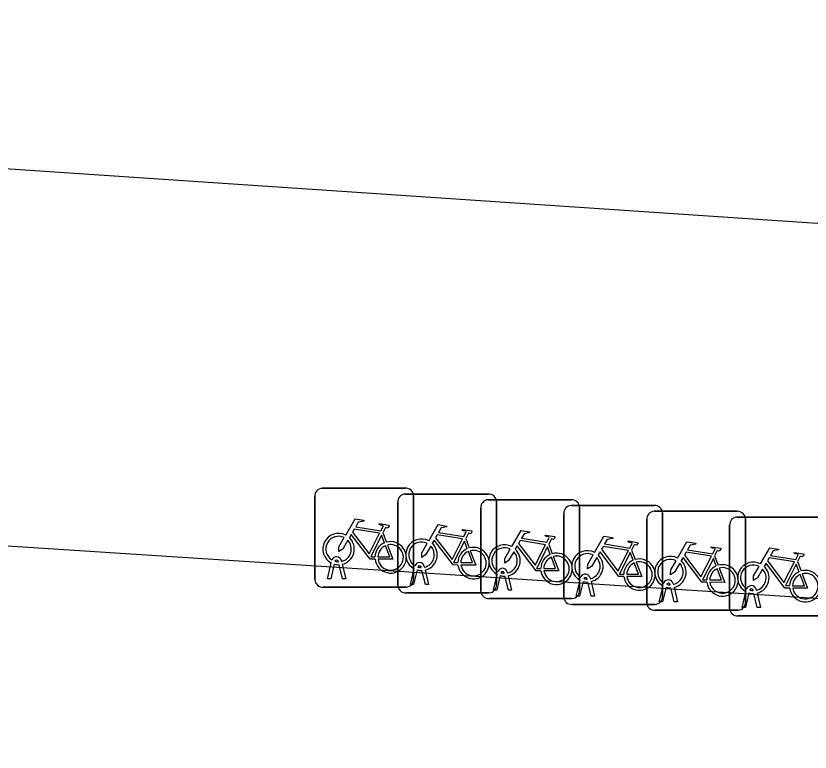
# Model space of a CAD drawing. Extents: x 161848 to 162726, y 385382 to 386521.
# Drawn here: x 162069.81 to 162077.85, y 385625.61 to 385633.06 of the extents above; entities that cross this region are included whole.
import ezdxf

# ---------------------------------------------------------------- set-up
doc = ezdxf.new("R2010")
doc.units = 0
for name, color, linetype in [('IMGEO_Fietsenrek', 7, 'Continuous'), ('IMGEO_Pand', 7, 'Continuous'), ('IMGEO_Rijbaan_lokaal_open', 7, 'Continuous')]:
    doc.layers.add(name, color=color, linetype=linetype)

msp = doc.modelspace()

# ---------------------------------------------------------------- linework, layer by layer
at = {"layer": 'IMGEO_Fietsenrek'}
for p, q in [((162072.9099, 385628.2795), (162073.7508, 385628.2795)), ((162073.7508, 385628.2795), (162072.9099, 385628.2795)), ((162072.8355, 385627.3549), (162072.8355, 385628.1958)), ((162072.8355, 385628.1958), (162072.8355, 385627.3549)), ((162073.7489, 385628.2215), (162074.5898, 385628.2215)), ((162074.5898, 385628.2215), (162073.7489, 385628.2215)), ((162073.8345, 385628.2051), (162073.8345, 385627.3642)), ((162073.8345, 385627.3642), (162073.8345, 385628.2051)), ((162073.6745, 385627.2969), (162073.6745, 385628.1378)), ((162073.6745, 385628.1378), (162073.6745, 385627.2969)), ((162074.5889, 385628.1635), (162075.4298, 385628.1635)), ((162075.4298, 385628.1635), (162074.5889, 385628.1635)), ((162074.6735, 385628.1471), (162074.6735, 385627.3062)), ((162074.6735, 385627.3062), (162074.6735, 385628.1471)), ((162075.4279, 385628.1045), (162076.2688, 385628.1045)), ((162076.2688, 385628.1045), (162075.4279, 385628.1045)), ((162075.5135, 385628.0891), (162075.5135, 385627.2482)), ((162075.5135, 385627.2482), (162075.5135, 385628.0891)), ((162074.5145, 385627.2389), (162074.5145, 385628.0798)), ((162074.5145, 385628.0798), (162074.5145, 385627.2389)), ((162075.3535, 385627.1799), (162075.3535, 385628.0208)), ((162075.3535, 385628.0208), (162075.3535, 385627.1799)), ((162076.2679, 385628.0465), (162077.1088, 385628.0465)), ((162077.1088, 385628.0465), (162076.2679, 385628.0465)), ((162076.3525, 385628.0301), (162076.3525, 385627.1892)), ((162076.3525, 385627.1892), (162076.3525, 385628.0301)), ((162076.1935, 385627.1219), (162076.1935, 385627.9628)), ((162076.1935, 385627.9628), (162076.1935, 385627.1219)), ((162077.1069, 385627.9885), (162077.9478, 385627.9885)), ((162077.9478, 385627.9885), (162077.1069, 385627.9885)), ((162077.1925, 385627.9721), (162077.1925, 385627.1312)), ((162077.1925, 385627.1312), (162077.1925, 385627.9721)), ((162077.0325, 385627.0639), (162077.0325, 385627.9048)), ((162077.0325, 385627.9048), (162077.0325, 385627.0639)), ((162073.5222, 385627.8292), (162073.5585, 385627.734)), ((162074.3612, 385627.7712), (162074.3975, 385627.676)), ((162075.2012, 385627.7132), (162075.2375, 385627.618)), ((162076.0402, 385627.6542), (162076.0765, 385627.559)), ((162072.9625, 385627.3643), (162073.0008, 385627.5243)), ((162073.0729, 385627.5359), (162073.0719, 385627.5402)), ((162073.1036, 385627.5474), (162073.1054, 385627.5395)), ((162076.8802, 385627.5962), (162076.9165, 385627.501)), ((162077.7192, 385627.5382), (162077.7555, 385627.443)), ((162073.0312, 385627.5121), (162072.9959, 385627.3643)), ((162073.114, 385627.3643), (162073.0801, 385627.506)), ((162073.1124, 385627.5103), (162073.1474, 385627.3643)), ((162073.8015, 385627.3063), (162073.8398, 385627.4663)), ((162073.8702, 385627.4541), (162073.8349, 385627.3063)), ((162073.9119, 385627.4779), (162073.9109, 385627.4822)), ((162073.953, 385627.3063), (162073.9191, 385627.448)), ((162073.9426, 385627.4894), (162073.9444, 385627.4815)), ((162073.9514, 385627.4523), (162073.9864, 385627.3063)), ((162072.9959, 385627.3643), (162072.9625, 385627.3643)), ((162073.1474, 385627.3643), (162073.114, 385627.3643)), ((162074.6415, 385627.2483), (162074.6798, 385627.4083)), ((162074.7102, 385627.3961), (162074.6749, 385627.2483)), ((162074.7519, 385627.4199), (162074.7509, 385627.4242)), ((162074.793, 385627.2483), (162074.7591, 385627.39)), ((162074.7826, 385627.4314), (162074.7844, 385627.4235)), ((162074.7914, 385627.3943), (162074.8264, 385627.2483)), ((162075.5909, 385627.3609), (162075.5899, 385627.3652)), ((162075.6216, 385627.3724), (162075.6234, 385627.3645)), ((162073.8349, 385627.3063), (162073.8015, 385627.3063)), ((162073.9864, 385627.3063), (162073.953, 385627.3063)), ((162075.4805, 385627.1893), (162075.5188, 385627.3493)), ((162075.5492, 385627.3371), (162075.5139, 385627.1893)), ((162075.632, 385627.1893), (162075.5981, 385627.331)), ((162075.6304, 385627.3353), (162075.6654, 385627.1893)), ((162076.3205, 385627.1313), (162076.3588, 385627.2913)), ((162076.4309, 385627.3029), (162076.4299, 385627.3072)), ((162076.4616, 385627.3144), (162076.4634, 385627.3065)), ((162073.7601, 385627.2805), (162072.9192, 385627.2805)), ((162072.9192, 385627.2805), (162073.7601, 385627.2805)), ((162074.5991, 385627.2225), (162073.7582, 385627.2225)), ((162073.7582, 385627.2225), (162074.5991, 385627.2225)), ((162074.6749, 385627.2483), (162074.6415, 385627.2483)), ((162074.8264, 385627.2483), (162074.793, 385627.2483)), ((162076.3892, 385627.2791), (162076.3539, 385627.1313)), ((162076.472, 385627.1313), (162076.4381, 385627.273)), ((162076.4704, 385627.2773), (162076.5054, 385627.1313)), ((162077.1595, 385627.0733), (162077.1978, 385627.2333)), ((162077.2282, 385627.2211), (162077.1929, 385627.0733)), ((162077.2699, 385627.2449), (162077.2689, 385627.2492)), ((162077.311, 385627.0733), (162077.2771, 385627.215)), ((162077.3006, 385627.2564), (162077.3024, 385627.2485)), ((162077.3094, 385627.2193), (162077.3444, 385627.0733)), ((162075.4391, 385627.1645), (162074.5982, 385627.1645)), ((162074.5982, 385627.1645), (162075.4391, 385627.1645)), ((162075.5139, 385627.1893), (162075.4805, 385627.1893)), ((162075.6654, 385627.1893), (162075.632, 385627.1893)), ((162076.3539, 385627.1313), (162076.3205, 385627.1313)), ((162076.5054, 385627.1313), (162076.472, 385627.1313)), ((162076.2781, 385627.1055), (162075.4372, 385627.1055)), ((162075.4372, 385627.1055), (162076.2781, 385627.1055)), ((162077.1181, 385627.0475), (162076.2772, 385627.0475)), ((162076.2772, 385627.0475), (162077.1181, 385627.0475)), ((162077.1929, 385627.0733), (162077.1595, 385627.0733)), ((162077.3444, 385627.0733), (162077.311, 385627.0733)), ((162077.9571, 385626.9895), (162077.1162, 385626.9895)), ((162077.1162, 385626.9895), (162077.9571, 385626.9895))]:
    msp.add_line(p, q, dxfattribs=at)
for points in [[(162073.1481, 385627.8062), (162073.2428, 385627.9697), (162073.329, 385627.9559), (162073.3307, 385627.9472), (162073.2746, 385627.9363), (162073.2484, 385627.891), (162073.5036, 385627.8502)], [(162073.4907, 385627.825), (162073.2339, 385627.866), (162073.2172, 385627.8372), (162073.3842, 385627.6169), (162073.4907, 385627.825)], [(162073.5036, 385627.8502), (162073.5286, 385627.899), (162073.5235, 385627.903), (162073.5003, 385627.9067), (162073.4876, 385627.9142), (162073.4866, 385627.9173), (162073.4888, 385627.9219), (162073.5836, 385627.9068), (162073.5859, 385627.8965), (162073.5765, 385627.8841), (162073.5641, 385627.8777), (162073.5496, 385627.8839), (162073.5222, 385627.8292)], [(162073.9871, 385627.7482), (162074.0818, 385627.9117), (162074.168, 385627.8979), (162074.1697, 385627.8892), (162074.1136, 385627.8783), (162074.0874, 385627.833), (162074.3426, 385627.7922)], [(162074.3426, 385627.7922), (162074.3676, 385627.841), (162074.3625, 385627.845), (162074.3393, 385627.8487), (162074.3266, 385627.8562), (162074.3256, 385627.8593), (162074.3278, 385627.8639), (162074.4226, 385627.8488), (162074.4249, 385627.8385), (162074.4155, 385627.8261), (162074.4031, 385627.8197), (162074.3886, 385627.8259), (162074.3612, 385627.7712)], [(162074.8271, 385627.6902), (162074.9218, 385627.8537), (162075.008, 385627.8399), (162075.0097, 385627.8312), (162074.9536, 385627.8203), (162074.9274, 385627.775), (162075.1826, 385627.7342)], [(162073.1688, 385627.7537), (162073.1172, 385627.6645), (162073.0773, 385627.6385), (162073.0785, 385627.686), (162073.133, 385627.7802)], [(162073.4438, 385627.5615), (162073.3941, 385627.5616), (162073.2034, 385627.8133), (162073.1844, 385627.7805)], [(162073.5387, 385627.727), (162073.5094, 385627.8038), (162073.4, 385627.5857), (162073.4427, 385627.5856)], [(162074.3297, 385627.767), (162074.0729, 385627.808), (162074.0562, 385627.7792), (162074.2232, 385627.5589), (162074.3297, 385627.767)], [(162075.1826, 385627.7342), (162075.2076, 385627.783), (162075.2025, 385627.787), (162075.1793, 385627.7907), (162075.1666, 385627.7982), (162075.1656, 385627.8013), (162075.1678, 385627.8059), (162075.2626, 385627.7908), (162075.2649, 385627.7805), (162075.2555, 385627.7681), (162075.2431, 385627.7617), (162075.2286, 385627.7679), (162075.2012, 385627.7132)], [(162075.6661, 385627.6312), (162075.7608, 385627.7947), (162075.847, 385627.7809), (162075.8487, 385627.7722), (162075.7926, 385627.7613), (162075.7664, 385627.716), (162076.0216, 385627.6752)], [(162073.4727, 385627.5855), (162073.5926, 385627.5853), (162073.5494, 385627.6989)], [(162073.5692, 385627.7058), (162073.6242, 385627.5612), (162073.4741, 385627.5615)], [(162074.0078, 385627.6957), (162073.9562, 385627.6065), (162073.9163, 385627.5805), (162073.9175, 385627.628), (162073.972, 385627.7222)], [(162074.2828, 385627.5035), (162074.2331, 385627.5036), (162074.0424, 385627.7553), (162074.0234, 385627.7225)], [(162074.3777, 385627.669), (162074.3484, 385627.7458), (162074.239, 385627.5277), (162074.2817, 385627.5276)], [(162075.1228, 385627.4455), (162075.0731, 385627.4456), (162074.8824, 385627.6973), (162074.8634, 385627.6645)], [(162075.1697, 385627.709), (162074.9129, 385627.75), (162074.8962, 385627.7212), (162075.0632, 385627.5009), (162075.1697, 385627.709)], [(162075.2177, 385627.611), (162075.1884, 385627.6878), (162075.079, 385627.4697), (162075.1217, 385627.4696)], [(162076.0087, 385627.65), (162075.7519, 385627.691), (162075.7352, 385627.6622), (162075.9022, 385627.4419), (162076.0087, 385627.65)], [(162076.0216, 385627.6752), (162076.0466, 385627.724), (162076.0415, 385627.728), (162076.0183, 385627.7317), (162076.0056, 385627.7392), (162076.0046, 385627.7423), (162076.0068, 385627.7469), (162076.1016, 385627.7318), (162076.1039, 385627.7215), (162076.0945, 385627.7091), (162076.0821, 385627.7027), (162076.0676, 385627.7089), (162076.0402, 385627.6542)], [(162076.5061, 385627.5732), (162076.6008, 385627.7367), (162076.687, 385627.7229), (162076.6887, 385627.7142), (162076.6326, 385627.7033), (162076.6064, 385627.658), (162076.8616, 385627.6172)], [(162076.8616, 385627.6172), (162076.8866, 385627.666), (162076.8815, 385627.67), (162076.8583, 385627.6737), (162076.8456, 385627.6812), (162076.8446, 385627.6843), (162076.8468, 385627.6889), (162076.9416, 385627.6738), (162076.9439, 385627.6635), (162076.9345, 385627.6511), (162076.9221, 385627.6447), (162076.9076, 385627.6509), (162076.8802, 385627.5962)], [(162074.3117, 385627.5275), (162074.4316, 385627.5273), (162074.3884, 385627.6409)], [(162074.4082, 385627.6478), (162074.4632, 385627.5032), (162074.3131, 385627.5035)], [(162074.8478, 385627.6377), (162074.7962, 385627.5485), (162074.7563, 385627.5225), (162074.7575, 385627.57), (162074.812, 385627.6642)], [(162075.6868, 385627.5787), (162075.6352, 385627.4895), (162075.5953, 385627.4635), (162075.5965, 385627.511), (162075.651, 385627.6052)], [(162075.9618, 385627.3865), (162075.9121, 385627.3866), (162075.7214, 385627.6383), (162075.7024, 385627.6055)], [(162076.0567, 385627.552), (162076.0274, 385627.6288), (162075.918, 385627.4107), (162075.9607, 385627.4106)], [(162076.8487, 385627.592), (162076.5919, 385627.633), (162076.5752, 385627.6042), (162076.7422, 385627.3839), (162076.8487, 385627.592)], [(162077.3451, 385627.5152), (162077.4398, 385627.6787), (162077.526, 385627.6649), (162077.5277, 385627.6562), (162077.4716, 385627.6453), (162077.4454, 385627.6), (162077.7006, 385627.5592)], [(162077.7006, 385627.5592), (162077.7256, 385627.608), (162077.7205, 385627.612), (162077.6973, 385627.6157), (162077.6846, 385627.6232), (162077.6836, 385627.6263), (162077.6858, 385627.6309), (162077.7806, 385627.6158), (162077.7829, 385627.6055), (162077.7735, 385627.5931), (162077.7611, 385627.5867), (162077.7466, 385627.5929), (162077.7192, 385627.5382)], [(162075.1517, 385627.4695), (162075.2716, 385627.4693), (162075.2284, 385627.5829)], [(162075.2482, 385627.5898), (162075.3032, 385627.4452), (162075.1531, 385627.4455)], [(162075.9907, 385627.4105), (162076.1106, 385627.4103), (162076.0674, 385627.5239)], [(162076.0872, 385627.5308), (162076.1422, 385627.3862), (162075.9921, 385627.3865)], [(162076.5268, 385627.5207), (162076.4752, 385627.4315), (162076.4353, 385627.4055), (162076.4365, 385627.453), (162076.491, 385627.5472)], [(162076.8018, 385627.3285), (162076.7521, 385627.3286), (162076.5614, 385627.5803), (162076.5424, 385627.5475)], [(162076.8967, 385627.494), (162076.8674, 385627.5708), (162076.758, 385627.3527), (162076.8007, 385627.3526)], [(162077.6408, 385627.2705), (162077.5911, 385627.2706), (162077.4004, 385627.5223), (162077.3814, 385627.4895)], [(162077.6877, 385627.534), (162077.4309, 385627.575), (162077.4142, 385627.5462), (162077.5812, 385627.3259), (162077.6877, 385627.534)], [(162076.8307, 385627.3525), (162076.9506, 385627.3523), (162076.9074, 385627.4659)], [(162076.9272, 385627.4728), (162076.9822, 385627.3282), (162076.8321, 385627.3285)], [(162077.3658, 385627.4627), (162077.3142, 385627.3735), (162077.2743, 385627.3475), (162077.2755, 385627.395), (162077.33, 385627.4892)], [(162077.7357, 385627.436), (162077.7064, 385627.5128), (162077.597, 385627.2947), (162077.6397, 385627.2946)], [(162077.6697, 385627.2945), (162077.7896, 385627.2943), (162077.7464, 385627.4079)], [(162077.7662, 385627.4148), (162077.8212, 385627.2702), (162077.6711, 385627.2705)]]:
    msp.add_lwpolyline(points, dxfattribs=at)
for centre, radius, start, end in [((162072.9132, 385628.2016), 0.0779, 92.4484, 184.28452), ((162072.9132, 385628.2016), 0.0779, 92.4484, 184.28452), ((162073.7566, 385628.2018), 0.0779, 2.4484, 94.28452), ((162073.7566, 385628.2018), 0.0779, 2.4484, 94.28452), ((162073.7522, 385628.1436), 0.0779, 92.4484, 184.28452), ((162073.7522, 385628.1436), 0.0779, 92.4484, 184.28452), ((162074.5956, 385628.1438), 0.0779, 2.4484, 94.28452), ((162074.5956, 385628.1438), 0.0779, 2.4484, 94.28452), ((162074.5922, 385628.0856), 0.0779, 92.4484, 184.28452), ((162074.5922, 385628.0856), 0.0779, 92.4484, 184.28452), ((162075.4312, 385628.0266), 0.0779, 92.4484, 184.28452), ((162075.4312, 385628.0266), 0.0779, 92.4484, 184.28452), ((162075.4356, 385628.0858), 0.0779, 2.4484, 94.28452), ((162075.4356, 385628.0858), 0.0779, 2.4484, 94.28452), ((162076.2746, 385628.0268), 0.0779, 2.4484, 94.28452), ((162076.2746, 385628.0268), 0.0779, 2.4484, 94.28452), ((162076.2712, 385627.9686), 0.0779, 92.4484, 184.28452), ((162076.2712, 385627.9686), 0.0779, 92.4484, 184.28452), ((162077.1146, 385627.9688), 0.0779, 2.4484, 94.28452), ((162077.1146, 385627.9688), 0.0779, 2.4484, 94.28452), ((162077.1102, 385627.9106), 0.0779, 92.4484, 184.28452), ((162077.1102, 385627.9106), 0.0779, 92.4484, 184.28452), ((162073.0751, 385627.6649), 0.159, 62.67661, 242.13685), ((162073.0751, 385627.6649), 0.129, 63.31916, 238.90302), ((162073.0751, 385627.6649), 0.159, 283.5766, 46.60424), ((162073.9141, 385627.6069), 0.159, 62.67661, 242.13685), ((162073.0751, 385627.6649), 0.129, 283.60429, 43.43025), ((162073.6017, 385627.5809), 0.159, 113.3408, 178.32165), ((162073.6017, 385627.5809), 0.159, 187.0065, 105.77075), ((162073.6017, 385627.5809), 0.129, 113.92302, 177.95563), ((162073.6017, 385627.5809), 0.129, 188.67146, 104.58832), ((162073.9141, 385627.6069), 0.129, 63.31916, 238.90302), ((162073.9141, 385627.6069), 0.129, 283.60429, 43.43025), ((162073.9141, 385627.6069), 0.159, 283.5766, 46.60424), ((162074.7541, 385627.5489), 0.159, 62.67661, 242.13685), ((162074.4407, 385627.5229), 0.159, 113.3408, 178.32165), ((162074.4407, 385627.5229), 0.159, 187.0065, 105.77075), ((162074.4407, 385627.5229), 0.129, 113.92302, 177.95563), ((162074.4407, 385627.5229), 0.129, 188.67146, 104.58832), ((162074.7541, 385627.5489), 0.129, 63.31916, 238.90302), ((162074.7541, 385627.5489), 0.129, 283.60429, 43.43025), ((162074.7541, 385627.5489), 0.159, 283.5766, 46.60424), ((162075.2807, 385627.4649), 0.159, 113.3408, 178.32165), ((162075.2807, 385627.4649), 0.159, 187.0065, 105.77075), ((162075.5931, 385627.4899), 0.159, 62.67661, 242.13685), ((162075.5931, 385627.4899), 0.129, 63.31916, 238.90302), ((162075.5931, 385627.4899), 0.159, 283.5766, 46.60424), ((162073.0549, 385627.5363), 0.0499, 12.8025, 158.69338), ((162073.0549, 385627.5363), 0.0174, 12.8025, 163.45023), ((162073.0751, 385627.6649), 0.129, 253.41502, 269.02044), ((162073.8939, 385627.4783), 0.0499, 12.8025, 158.69338), ((162075.2807, 385627.4649), 0.129, 113.92302, 177.95563), ((162075.2807, 385627.4649), 0.129, 188.67146, 104.58832), ((162075.5931, 385627.4899), 0.129, 283.60429, 43.43025), ((162076.1197, 385627.4059), 0.159, 113.3408, 178.32165), ((162076.1197, 385627.4059), 0.159, 187.0065, 105.77075), ((162076.1197, 385627.4059), 0.129, 113.92302, 177.95563), ((162076.1197, 385627.4059), 0.129, 188.67146, 104.58832), ((162076.4331, 385627.4319), 0.159, 62.67661, 242.13685), ((162076.4331, 385627.4319), 0.129, 63.31916, 238.90302), ((162076.4331, 385627.4319), 0.159, 283.5766, 46.60424), ((162077.2721, 385627.3739), 0.159, 62.67661, 242.13685), ((162073.0751, 385627.6649), 0.159, 253.99666, 271.78671), ((162073.9141, 385627.6069), 0.159, 253.99666, 271.78671), ((162073.8939, 385627.4783), 0.0174, 12.8025, 163.45023), ((162073.9141, 385627.6069), 0.129, 253.41502, 269.02044), ((162074.7339, 385627.4203), 0.0499, 12.8025, 158.69338), ((162076.4331, 385627.4319), 0.129, 283.60429, 43.43025), ((162076.9597, 385627.3479), 0.159, 113.3408, 178.32165), ((162076.9597, 385627.3479), 0.159, 187.0065, 105.77075), ((162076.9597, 385627.3479), 0.129, 113.92302, 177.95563), ((162076.9597, 385627.3479), 0.129, 188.67146, 104.58832), ((162077.2721, 385627.3739), 0.129, 63.31916, 238.90302), ((162077.2721, 385627.3739), 0.129, 283.60429, 43.43025), ((162077.2721, 385627.3739), 0.159, 283.5766, 46.60424), ((162077.7987, 385627.2899), 0.159, 187.0065, 105.77075), ((162073.7568, 385627.3584), 0.0779, 272.4484, 4.28452), ((162073.7568, 385627.3584), 0.0779, 272.4484, 4.28452), ((162074.7541, 385627.5489), 0.159, 253.99666, 271.78671), ((162074.7339, 385627.4203), 0.0174, 12.8025, 163.45023), ((162074.7541, 385627.5489), 0.129, 253.41502, 269.02044), ((162075.5729, 385627.3613), 0.0499, 12.8025, 158.69338), ((162075.5729, 385627.3613), 0.0174, 12.8025, 163.45023), ((162075.5931, 385627.4899), 0.129, 253.41502, 269.02044), ((162077.7987, 385627.2899), 0.159, 113.3408, 178.32165), ((162077.7987, 385627.2899), 0.129, 113.92302, 177.95563), ((162077.7987, 385627.2899), 0.129, 188.67146, 104.58832), ((162072.9134, 385627.3582), 0.0779, 182.4484, 274.28452), ((162072.9134, 385627.3582), 0.0779, 182.4484, 274.28452), ((162073.7524, 385627.3002), 0.0779, 182.4484, 274.28452), ((162073.7524, 385627.3002), 0.0779, 182.4484, 274.28452), ((162074.5958, 385627.3004), 0.0779, 272.4484, 4.28452), ((162074.5958, 385627.3004), 0.0779, 272.4484, 4.28452), ((162075.5931, 385627.4899), 0.159, 253.99666, 271.78671), ((162076.4129, 385627.3033), 0.0499, 12.8025, 158.69338), ((162076.4129, 385627.3033), 0.0174, 12.8025, 163.45023), ((162076.4331, 385627.4319), 0.129, 253.41502, 269.02044), ((162077.2519, 385627.2453), 0.0499, 12.8025, 158.69338), ((162074.5924, 385627.2422), 0.0779, 182.4484, 274.28452), ((162074.5924, 385627.2422), 0.0779, 182.4484, 274.28452), ((162075.4358, 385627.2424), 0.0779, 272.4484, 4.28452), ((162075.4358, 385627.2424), 0.0779, 272.4484, 4.28452), ((162076.4331, 385627.4319), 0.159, 253.99666, 271.78671), ((162077.2721, 385627.3739), 0.159, 253.99666, 271.78671), ((162077.2519, 385627.2453), 0.0174, 12.8025, 163.45023), ((162077.2721, 385627.3739), 0.129, 253.41502, 269.02044), ((162075.4314, 385627.1832), 0.0779, 182.4484, 274.28452), ((162075.4314, 385627.1832), 0.0779, 182.4484, 274.28452), ((162076.2714, 385627.1252), 0.0779, 182.4484, 274.28452), ((162076.2714, 385627.1252), 0.0779, 182.4484, 274.28452), ((162076.2748, 385627.1834), 0.0779, 272.4484, 4.28452), ((162076.2748, 385627.1834), 0.0779, 272.4484, 4.28452), ((162077.1148, 385627.1254), 0.0779, 272.4484, 4.28452), ((162077.1148, 385627.1254), 0.0779, 272.4484, 4.28452), ((162077.1104, 385627.0672), 0.0779, 182.4484, 274.28452), ((162077.1104, 385627.0672), 0.0779, 182.4484, 274.28452)]:
    msp.add_arc(centre, radius, start, end, dxfattribs=at)
at = {"layer": 'IMGEO_Pand'}
msp.add_lwpolyline([(162029.285, 385635.956), (162044.659, 385634.952), (162044.546, 385633.206), (162101.964, 385629.344), (162102.206, 385629.327), (162102.206, 385629.243)], dxfattribs=at)
at = {"layer": 'IMGEO_Rijbaan_lokaal_open'}
msp.add_lwpolyline([(162028.926, 385630.337), (162101.971, 385625.611)], dxfattribs=at)

doc.saveas('drawing.dxf')
